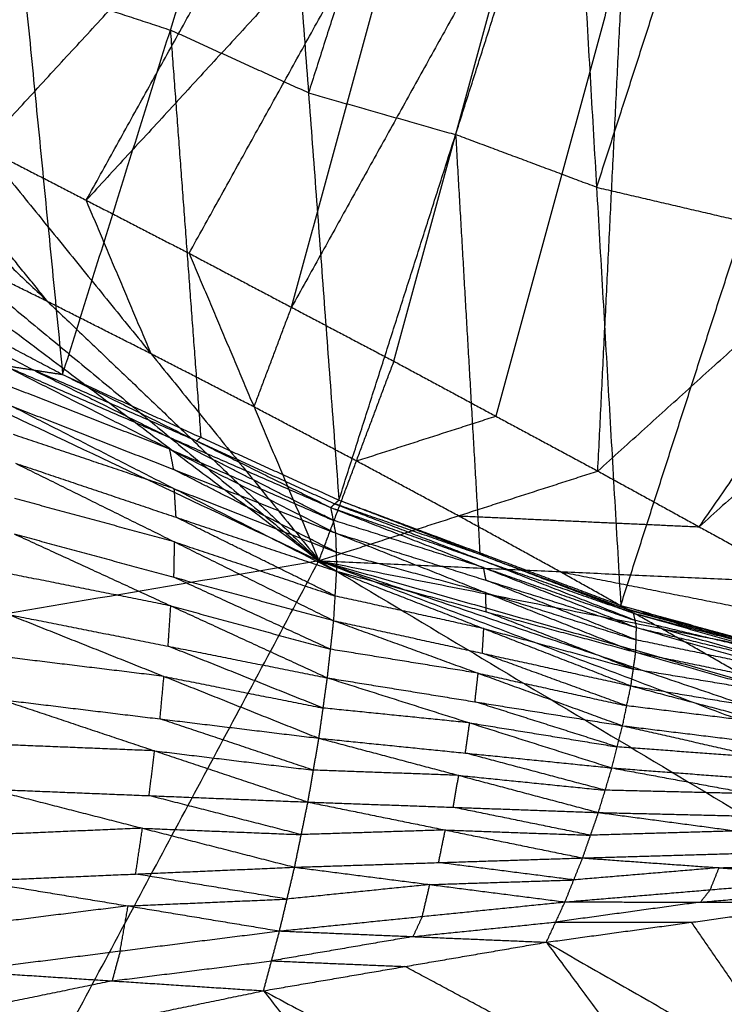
# Model space of a CAD drawing. Header units: millimetres. Extents: x -106 to 110, y -96 to 120.
# Tile 900 of 1020: x 47.79 to 50.48, y 98.4 to 102.17. Entities that reach past the tile are written whole.
import ezdxf

# ---------------------------------------------------------------- set-up
doc = ezdxf.new("R2010")
doc.units = ezdxf.units.MM
doc.header["$MEASUREMENT"] = 0
doc.layers.add('Default', color=7, linetype='Continuous', true_color=0x000000)

msp = doc.modelspace()

# ---------------------------------------------------------------- linework, layer by layer
at = {"layer": 'Default'}
for points in [[(47.6496, 101.6816, 12.4242), (48.9231, 103.0667, 13.1175), (50.1967, 104.4518, 13.8108)], [(48.4364, 101.2754, 12.4242), (49.3165, 102.8636, 13.1175), (50.1967, 104.4518, 13.8108)], [(49.2196, 100.8622, 12.4242), (49.7081, 102.657, 13.1175), (50.1967, 104.4518, 13.8108)], [(49.9991, 100.4422, 12.4242), (50.0979, 102.447, 13.1175), (50.1967, 104.4518, 13.8108)], [(40.0666, 104.2928, 12.0172), (44.4998, 102.196, 12.0172), (48.933, 100.0992, 12.0172)], [(47.6572, 103.8161, 9.3349), (47.805, 102.3139, 9.4339), (47.9528, 100.8116, 9.5329)], [(47.9528, 100.8116, 9.5329), (48.3647, 102.1295, 9.4264), (48.7765, 103.4473, 9.3199)], [(48.7765, 103.4473, 9.3199), (48.8929, 101.8891, 9.4445), (49.0093, 100.3309, 9.569)], [(49.3391, 103.2878, 9.3346), (49.116, 102.5884, 9.3895), (48.8929, 101.8891, 9.4445)], [(49.0093, 100.3309, 9.569), (49.4555, 101.7295, 9.4591), (49.9016, 103.1282, 9.3493)], [(49.9016, 103.1282, 9.3493), (49.9943, 101.528, 9.5016), (50.0869, 99.9279, 9.654)], [(48.043, 101.4785, 12.4242), (48.4831, 102.2726, 12.7709), (48.9231, 103.0667, 13.1175)], [(49.9991, 100.4422, 12.4242), (51.4293, 101.7368, 13.126), (52.8596, 103.0313, 13.8278)], [(50.4668, 102.9963, 9.3891), (50.2305, 102.2622, 9.4454), (49.9943, 101.528, 9.5016)], [(49.3165, 102.8636, 13.1175), (48.6798, 102.171, 12.7709), (48.043, 101.4785, 12.4242)], [(48.828, 101.0688, 12.4242), (49.0722, 101.9662, 12.7709), (49.3165, 102.8636, 13.1175)], [(50.0869, 99.9279, 9.654), (50.5594, 101.3962, 9.5415), (51.0319, 102.8644, 9.429)], [(45.2683, 102.8586, 12.4242), (47.1007, 101.4789, 12.2207), (48.933, 100.0992, 12.0172)], [(49.7081, 102.657, 13.1175), (49.268, 101.8629, 12.7709), (48.828, 101.0688, 12.4242)], [(46.0655, 102.4733, 12.4242), (47.4993, 101.2862, 12.2207), (48.933, 100.0992, 12.0172)], [(50.0979, 102.447, 13.1175), (49.8536, 101.5496, 12.7709), (49.6093, 100.6522, 12.4242)], [(47.805, 102.3139, 9.4339), (48.0848, 102.2217, 9.4302), (48.3647, 102.1295, 9.4264)], [(48.3647, 102.1295, 9.4264), (48.4229, 101.3504, 9.4887), (48.4811, 100.5713, 9.551)], [(48.8929, 101.8891, 9.4445), (48.6288, 102.0093, 9.4355), (48.3647, 102.1295, 9.4264)], [(46.8593, 102.0809, 12.4242), (47.8962, 101.0901, 12.2207), (48.933, 100.0992, 12.0172)], [(47.8962, 101.0901, 12.2207), (47.5753, 101.4857, 12.3225), (47.2544, 101.8812, 12.4242)], [(48.8929, 101.8891, 9.4445), (49.1742, 101.8093, 9.4518), (49.4555, 101.7295, 9.4591)], [(49.4555, 101.7295, 9.4591), (49.5018, 100.9295, 9.5353), (49.5481, 100.1294, 9.6115)], [(49.9943, 101.528, 9.5016), (49.7249, 101.6288, 9.4804), (49.4555, 101.7295, 9.4591)], [(50.387, 100.2288, 12.4242), (50.9082, 100.9828, 12.7751), (51.4293, 101.7368, 13.126)], [(47.6496, 101.6816, 12.4242), (48.043, 101.4785, 12.4242), (48.4364, 101.2754, 12.4242)], [(47.6496, 101.6816, 12.4242), (48.2913, 100.8904, 12.2207), (48.933, 100.0992, 12.0172)], [(47.6496, 101.6816, 12.4242), (48.043, 101.4785, 12.4242), (48.4364, 101.2754, 12.4242)], [(49.9943, 101.528, 9.5016), (50.2768, 101.4621, 9.5216), (50.5594, 101.3962, 9.5415)], [(51.8172, 101.5233, 13.126), (51.1021, 100.8761, 12.7751), (50.387, 100.2288, 12.4242)], [(48.2913, 100.8904, 12.2207), (48.1672, 101.1844, 12.3225), (48.043, 101.4785, 12.4242)], [(46.9117, 101.3621, 9.5405), (47.4323, 101.0869, 9.5367), (47.9528, 100.8116, 9.5329)], [(47.8962, 101.0901, 12.2207), (47.6977, 101.1881, 12.2207), (47.4993, 101.2862, 12.2207)], [(48.4364, 101.2754, 12.4242), (48.6847, 100.6873, 12.2207), (48.933, 100.0992, 12.0172)], [(48.4364, 101.2754, 12.4242), (48.828, 101.0688, 12.4242), (49.2196, 100.8622, 12.4242)], [(48.4364, 101.2754, 12.4242), (48.828, 101.0688, 12.4242), (49.2196, 100.8622, 12.4242)], [(47.32, 101.1043, 9.3679), (47.5803, 100.9667, 9.366), (47.8406, 100.8291, 9.3641)], [(48.2913, 100.8904, 12.2207), (48.0937, 100.9902, 12.2207), (47.8962, 101.0901, 12.2207)], [(48.6847, 100.6873, 12.2207), (48.7563, 100.878, 12.3225), (48.828, 101.0688, 12.4242)], [(48.6847, 100.6873, 12.2207), (48.488, 100.7888, 12.2207), (48.2913, 100.8904, 12.2207)], [(47.7284, 100.8465, 9.1952), (47.8406, 100.8291, 9.3641), (47.9528, 100.8116, 9.5329)], [(47.7284, 100.8465, 9.1952), (48.353, 100.5746, 9.2626), (48.9777, 100.3026, 9.33)], [(47.7284, 100.8465, 9.1952), (48.3623, 100.5258, 9.1528), (48.9963, 100.2051, 9.1104)], [(47.8406, 100.8291, 9.3641), (48.0968, 100.7018, 9.3133), (48.353, 100.5746, 9.2626)], [(48.4652, 100.5571, 9.4315), (48.1529, 100.6931, 9.3978), (47.8406, 100.8291, 9.3641)], [(48.933, 100.0992, 12.0172), (49.0763, 100.4807, 12.2207), (49.2196, 100.8622, 12.4242)], [(49.2196, 100.8622, 12.4242), (49.6093, 100.6522, 12.4242), (49.9991, 100.4422, 12.4242)], [(49.2196, 100.8622, 12.4242), (49.6093, 100.6522, 12.4242), (49.9991, 100.4422, 12.4242)], [(47.9528, 100.8116, 9.5329), (48.4652, 100.5571, 9.4315), (48.9777, 100.3026, 9.33)], [(47.9528, 100.8116, 9.5329), (48.4811, 100.5713, 9.551), (49.0093, 100.3309, 9.569)], [(48.3623, 100.5258, 9.1528), (48.0529, 100.6472, 9.0971), (47.7435, 100.7686, 9.0414)], [(47.7587, 100.6907, 8.8876), (48.3775, 100.4479, 8.999), (48.9963, 100.2051, 9.1104)], [(47.7587, 100.6907, 8.8876), (48.3797, 100.3745, 8.9005), (49.0007, 100.0583, 8.9135)], [(49.0763, 100.4807, 12.2207), (48.8805, 100.584, 12.2207), (48.6847, 100.6873, 12.2207)], [(49.0763, 100.4807, 12.2207), (49.3428, 100.5665, 12.3225), (49.6093, 100.6522, 12.4242)], [(48.3797, 100.3745, 8.9005), (48.0726, 100.478, 8.8258), (47.7655, 100.5814, 8.751)], [(48.987, 100.2539, 9.2202), (48.67, 100.4142, 9.2414), (48.353, 100.5746, 9.2626)], [(48.4811, 100.5713, 9.551), (48.4731, 100.5642, 9.4912), (48.4652, 100.5571, 9.4315)], [(48.3775, 100.4479, 8.999), (48.3699, 100.4869, 9.0759), (48.3623, 100.5258, 9.1528)], [(48.3623, 100.5258, 9.1528), (48.6747, 100.3899, 9.1865), (48.987, 100.2539, 9.2202)], [(48.4652, 100.5571, 9.4315), (48.7294, 100.4369, 9.4405), (48.9935, 100.3167, 9.4495)], [(47.7723, 100.4721, 8.6143), (48.3809, 100.1709, 8.6854), (48.9894, 99.8696, 8.7565)], [(47.7723, 100.4721, 8.6143), (48.3865, 100.2652, 8.7639), (49.0007, 100.0583, 8.9135)], [(48.9985, 100.1317, 9.012), (48.688, 100.2898, 9.0055), (48.3775, 100.4479, 8.999)], [(49.4661, 100.2707, 12.2207), (49.2712, 100.3757, 12.2207), (49.0763, 100.4807, 12.2207)], [(48.933, 100.0992, 12.0172), (49.4661, 100.2707, 12.2207), (49.9991, 100.4422, 12.4242)], [(49.9991, 100.4422, 12.4242), (50.387, 100.2288, 12.4242), (50.7749, 100.0154, 12.4242)], [(49.9991, 100.4422, 12.4242), (50.387, 100.2288, 12.4242), (50.7749, 100.0154, 12.4242)], [(48.3865, 100.2652, 8.7639), (48.3831, 100.3198, 8.8322), (48.3797, 100.3745, 8.9005)], [(48.3797, 100.3745, 8.9005), (48.6891, 100.2531, 8.9562), (48.9985, 100.1317, 9.012)], [(48.3809, 100.1709, 8.6854), (48.0754, 100.2539, 8.5955), (47.7699, 100.3369, 8.5056)], [(48.9777, 100.3026, 9.33), (48.9935, 100.3167, 9.4495), (49.0093, 100.3309, 9.569)], [(48.9777, 100.3026, 9.33), (48.987, 100.2539, 9.2202), (48.9963, 100.2051, 9.1104)], [(48.9777, 100.3026, 9.33), (49.5563, 100.1006, 9.4142), (50.1349, 99.8986, 9.4985)], [(48.9777, 100.3026, 9.33), (49.5623, 100.0729, 9.3384), (50.1468, 99.8432, 9.3468)], [(48.9935, 100.3167, 9.4495), (49.2749, 100.2087, 9.4318), (49.5563, 100.1006, 9.4142)], [(49.5721, 100.1147, 9.5337), (49.2828, 100.2157, 9.4916), (48.9935, 100.3167, 9.4495)], [(49.0093, 100.3309, 9.569), (49.5481, 100.1294, 9.6115), (50.0869, 99.9279, 9.654)], [(49.0093, 100.3309, 9.569), (49.5721, 100.1147, 9.5337), (50.1349, 99.8986, 9.4985)], [(48.9951, 99.9639, 8.835), (48.6908, 100.1146, 8.7994), (48.3865, 100.2652, 8.7639)], [(49.4661, 100.2707, 12.2207), (49.9265, 100.2498, 12.3225), (50.387, 100.2288, 12.4242)], [(49.854, 100.0573, 12.2207), (49.66, 100.164, 12.2207), (49.4661, 100.2707, 12.2207)], [(49.5623, 100.0729, 9.3384), (49.2746, 100.1634, 9.2793), (48.987, 100.2539, 9.2202)], [(47.7675, 100.2017, 8.3969), (48.3663, 99.9262, 8.5171), (48.9651, 99.6508, 8.6372)], [(47.7675, 100.2017, 8.3969), (48.3784, 100.0356, 8.5767), (48.9894, 99.8696, 8.7565)], [(48.9963, 100.2051, 9.1104), (48.9985, 100.1317, 9.012), (49.0007, 100.0583, 8.9135)], [(48.9963, 100.2051, 9.1104), (49.5703, 99.9769, 9.1592), (50.1443, 99.7487, 9.208)], [(48.9963, 100.2051, 9.1104), (49.5716, 100.0242, 9.2286), (50.1468, 99.8432, 9.3468)], [(48.3784, 100.0356, 8.5767), (48.3796, 100.1032, 8.631), (48.3809, 100.1709, 8.6854)], [(48.3809, 100.1709, 8.6854), (48.688, 100.0674, 8.7602), (48.9951, 99.9639, 8.835)], [(49.5703, 99.9769, 9.1592), (49.2844, 100.0543, 9.0856), (48.9985, 100.1317, 9.012)], [(49.5481, 100.1294, 9.6115), (49.5601, 100.1221, 9.5726), (49.5721, 100.1147, 9.5337)], [(49.5721, 100.1147, 9.5337), (49.8415, 100.014, 9.555), (50.1109, 99.9132, 9.5762)], [(37.5326, 98.1752, 9.1165), (43.2328, 99.1372, 10.5669), (48.933, 100.0992, 12.0172)], [(45.8117, 94.2595, 9.1165), (47.3724, 97.1794, 10.5669), (48.933, 100.0992, 12.0172)], [(48.933, 100.0992, 12.0172), (49.854, 100.0573, 12.2207), (50.7749, 100.0154, 12.4242)], [(48.933, 100.0992, 12.0172), (50.24, 99.8405, 12.2207), (51.5469, 99.5817, 12.4242)], [(48.933, 100.0992, 12.0172), (50.6241, 99.6203, 12.2207), (52.3151, 99.1413, 12.4242)], [(48.933, 100.0992, 12.0172), (51.0062, 99.3967, 12.2207), (53.0793, 98.6942, 12.4242)], [(48.933, 100.0992, 12.0172), (51.3863, 99.1698, 12.2207), (53.8396, 98.2403, 12.4242)], [(48.933, 100.0992, 12.0172), (53.1394, 97.578, 12.0172), (57.3458, 95.0568, 12.0172)], [(50.1409, 99.8709, 9.4226), (49.8486, 99.9857, 9.4184), (49.5563, 100.1006, 9.4142)], [(49.5716, 100.0242, 9.2286), (49.5669, 100.0485, 9.2835), (49.5623, 100.0729, 9.3384)], [(49.5623, 100.0729, 9.3384), (49.8516, 99.9719, 9.3805), (50.1409, 99.8709, 9.4226)], [(48.3663, 99.9262, 8.5171), (48.0619, 99.9868, 8.4158), (47.7575, 100.0473, 8.3146)], [(48.9772, 99.7602, 8.6969), (48.6778, 99.8979, 8.6368), (48.3784, 100.0356, 8.5767)], [(48.9894, 99.8696, 8.7565), (48.9951, 99.9639, 8.835), (49.0007, 100.0583, 8.9135)], [(49.0007, 100.0583, 8.9135), (49.5632, 99.8392, 9.0049), (50.1257, 99.6201, 9.0963)], [(49.0007, 100.0583, 8.9135), (49.5725, 99.9035, 9.0607), (50.1443, 99.7487, 9.208)], [(49.854, 100.0573, 12.2207), (50.5074, 99.9279, 12.3225), (51.1609, 99.7985, 12.4242)], [(50.24, 99.8405, 12.2207), (50.047, 99.9489, 12.2207), (49.854, 100.0573, 12.2207)], [(50.1456, 99.796, 9.2774), (49.8586, 99.9101, 9.253), (49.5716, 100.0242, 9.2286)], [(49.5632, 99.8392, 9.0049), (49.2792, 99.9016, 8.9199), (48.9951, 99.9639, 8.835)], [(49.5725, 99.9035, 9.0607), (49.5714, 99.9402, 9.11), (49.5703, 99.9769, 9.1592)], [(49.5703, 99.9769, 9.1592), (49.8579, 99.8864, 9.2183), (50.1456, 99.796, 9.2774)], [(48.3563, 99.7719, 8.4348), (48.3613, 99.8491, 8.4759), (48.3663, 99.9262, 8.5171)], [(48.3663, 99.9262, 8.5171), (48.6718, 99.8432, 8.607), (48.9772, 99.7602, 8.6969)], [(50.0869, 99.9279, 9.654), (50.1109, 99.9132, 9.5762), (50.1349, 99.8986, 9.4985)], [(50.0869, 99.9279, 9.654), (50.6303, 99.7721, 9.7228), (51.1737, 99.6162, 9.7915)], [(50.0869, 99.9279, 9.654), (50.6934, 99.7597, 9.6821), (51.2999, 99.5916, 9.7102)], [(47.7475, 99.893, 8.2323), (48.3401, 99.6564, 8.3913), (48.9328, 99.4197, 8.5502)], [(47.7475, 99.893, 8.2323), (48.3563, 99.7719, 8.4348), (48.9651, 99.6508, 8.6372)], [(50.135, 99.6844, 9.1522), (49.8538, 99.7939, 9.1064), (49.5725, 99.9035, 9.0607)], [(50.1109, 99.9132, 9.5762), (50.4142, 99.8291, 9.5903), (50.7174, 99.7451, 9.6043)], [(50.6934, 99.7597, 9.6821), (50.4022, 99.8365, 9.6292), (50.1109, 99.9132, 9.5762)], [(50.1349, 99.8986, 9.4985), (50.1409, 99.8709, 9.4226), (50.1468, 99.8432, 9.3468)], [(50.1349, 99.8986, 9.4985), (50.7174, 99.7451, 9.6043), (51.2999, 99.5916, 9.7102)], [(50.1349, 99.8986, 9.4985), (50.7189, 99.7328, 9.5546), (51.3028, 99.5671, 9.6107)], [(48.9651, 99.6508, 8.6372), (48.9772, 99.7602, 8.6969), (48.9894, 99.8696, 8.7565)], [(48.9894, 99.8696, 8.7565), (49.5416, 99.6685, 8.8832), (50.0938, 99.4675, 9.0099)], [(48.9894, 99.8696, 8.7565), (49.5576, 99.7448, 8.9264), (50.1257, 99.6201, 9.0963)], [(50.7189, 99.7328, 9.5546), (50.4299, 99.8019, 9.4886), (50.1409, 99.8709, 9.4226)], [(49.5576, 99.7448, 8.9264), (49.5604, 99.792, 8.9656), (49.5632, 99.8392, 9.0049)], [(49.5632, 99.8392, 9.0049), (49.8491, 99.7618, 9.0785), (50.135, 99.6844, 9.1522)], [(50.1443, 99.7487, 9.208), (50.1456, 99.796, 9.2774), (50.1468, 99.8432, 9.3468)], [(50.1468, 99.8432, 9.3468), (50.7194, 99.6776, 9.4317), (51.2919, 99.512, 9.5167)], [(50.1468, 99.8432, 9.3468), (50.7248, 99.7052, 9.4787), (51.3028, 99.5671, 9.6107)], [(50.24, 99.8405, 12.2207), (51.0855, 99.601, 12.3225), (51.931, 99.3615, 12.4242)], [(50.6241, 99.6203, 12.2207), (50.432, 99.7304, 12.2207), (50.24, 99.8405, 12.2207)], [(48.9489, 99.5352, 8.5937), (48.6526, 99.6536, 8.5143), (48.3563, 99.7719, 8.4348)], [(50.7194, 99.6776, 9.4317), (50.4325, 99.7368, 9.3546), (50.1456, 99.796, 9.2774)], [(49.5416, 99.6685, 8.8832), (49.2594, 99.7144, 8.79), (48.9772, 99.7602, 8.6969)], [(50.1097, 99.5438, 9.0531), (49.8337, 99.6443, 8.9897), (49.5576, 99.7448, 8.9264)], [(50.1257, 99.6201, 9.0963), (50.135, 99.6844, 9.1522), (50.1443, 99.7487, 9.208)], [(50.1443, 99.7487, 9.208), (50.7051, 99.589, 9.3239), (51.2659, 99.4293, 9.4398)], [(50.1443, 99.7487, 9.208), (50.7181, 99.6303, 9.3624), (51.2919, 99.512, 9.5167)], [(48.3401, 99.6564, 8.3913), (48.0364, 99.6933, 8.2824), (47.7326, 99.7303, 8.1735)], [(49.5294, 99.5591, 8.8236), (49.5355, 99.6138, 8.8534), (49.5416, 99.6685, 8.8832)], [(49.5416, 99.6685, 8.8832), (49.8257, 99.6062, 8.9682), (50.1097, 99.5438, 9.0531)], [(50.7051, 99.589, 9.3239), (50.4201, 99.6367, 9.238), (50.135, 99.6844, 9.1522)], [(48.3252, 99.4937, 8.3324), (48.3327, 99.575, 8.3618), (48.3401, 99.6564, 8.3913)], [(48.3401, 99.6564, 8.3913), (48.6445, 99.5958, 8.4925), (48.9489, 99.5352, 8.5937)], [(48.9328, 99.4197, 8.5502), (48.9489, 99.5352, 8.5937), (48.9651, 99.6508, 8.6372)], [(48.9651, 99.6508, 8.6372), (49.509, 99.4785, 8.7906), (50.0529, 99.3061, 8.9439)], [(48.9651, 99.6508, 8.6372), (49.5294, 99.5591, 8.8236), (50.0938, 99.4675, 9.0099)], [(50.0938, 99.4675, 9.0099), (50.1097, 99.5438, 9.0531), (50.1257, 99.6201, 9.0963)], [(50.1257, 99.6201, 9.0963), (50.6764, 99.4741, 9.2376), (51.2271, 99.3281, 9.3789)], [(50.1257, 99.6201, 9.0963), (50.6958, 99.5247, 9.2681), (51.2659, 99.4293, 9.4398)], [(47.7177, 99.5676, 8.1146), (48.3043, 99.3716, 8.3091), (48.8908, 99.1755, 8.5037)], [(47.7177, 99.5676, 8.1146), (48.3252, 99.4937, 8.3324), (48.9328, 99.4197, 8.5502)], [(50.0733, 99.3868, 8.9769), (49.8014, 99.473, 8.9003), (49.5294, 99.5591, 8.8236)], [(50.6764, 99.4741, 9.2376), (50.3931, 99.5089, 9.1453), (50.1097, 99.5438, 9.0531)], [(49.509, 99.4785, 8.7906), (49.229, 99.5068, 8.6922), (48.9489, 99.5352, 8.5937)], [(48.9118, 99.2976, 8.527), (48.6185, 99.3956, 8.4297), (48.3252, 99.4937, 8.3324)], [(49.4928, 99.3629, 8.7471), (49.5009, 99.4207, 8.7688), (49.509, 99.4785, 8.7906)], [(49.509, 99.4785, 8.7906), (49.7912, 99.4326, 8.8838), (50.0733, 99.3868, 8.9769)], [(50.0529, 99.3061, 8.9439), (50.0733, 99.3868, 8.9769), (50.0938, 99.4675, 9.0099)], [(50.0938, 99.4675, 9.0099), (50.6367, 99.3444, 9.1697), (51.1797, 99.2212, 9.3294)], [(50.0938, 99.4675, 9.0099), (50.6604, 99.3978, 9.1944), (51.2271, 99.3281, 9.3789)], [(48.3043, 99.3716, 8.3091), (48.0006, 99.3838, 8.1965), (47.697, 99.3961, 8.0839)], [(48.8908, 99.1755, 8.5037), (48.9118, 99.2976, 8.527), (48.9328, 99.4197, 8.5502)], [(48.9328, 99.4197, 8.5502), (49.4672, 99.2776, 8.7279), (50.0017, 99.1355, 8.9056)], [(48.9328, 99.4197, 8.5502), (49.4928, 99.3629, 8.7471), (50.0529, 99.3061, 8.9439)], [(48.2836, 99.2, 8.2784), (48.2939, 99.2858, 8.2938), (48.3043, 99.3716, 8.3091)], [(48.3043, 99.3716, 8.3091), (48.608, 99.3346, 8.4181), (48.9118, 99.2976, 8.527)], [(50.0273, 99.2208, 8.9248), (49.7601, 99.2919, 8.8359), (49.4928, 99.3629, 8.7471)], [(50.6367, 99.3444, 9.1697), (50.355, 99.3656, 9.0733), (50.0733, 99.3868, 8.9769)], [(49.4672, 99.2776, 8.7279), (49.1895, 99.2876, 8.6274), (48.9118, 99.2976, 8.527)], [(50.0017, 99.1355, 8.9056), (50.0273, 99.2208, 8.9248), (50.0529, 99.3061, 8.9439)], [(50.0529, 99.3061, 8.9439), (50.5877, 99.2073, 9.1209), (51.1225, 99.1085, 9.2979)], [(50.0529, 99.3061, 8.9439), (50.6163, 99.2637, 9.1367), (51.1797, 99.2212, 9.3294)], [(49.4463, 99.1555, 8.7046), (49.4568, 99.2166, 8.7163), (49.4672, 99.2776, 8.7279)], [(49.4672, 99.2776, 8.7279), (49.7473, 99.2492, 8.8263), (50.0273, 99.2208, 8.9248)], [(47.6764, 99.2245, 8.0532), (48.2581, 99.0753, 8.2794), (48.8398, 98.9262, 8.5056)], [(47.6764, 99.2245, 8.0532), (48.2836, 99.2, 8.2784), (48.8908, 99.1755, 8.5037)], [(50.5877, 99.2073, 9.1209), (50.3075, 99.2141, 9.0228), (50.0273, 99.2208, 8.9248)], [(48.8653, 99.0509, 8.5046), (48.5745, 99.1254, 8.3915), (48.2836, 99.2, 8.2784)], [(48.8398, 98.9262, 8.5056), (48.8653, 99.0509, 8.5046), (48.8908, 99.1755, 8.5037)], [(48.8908, 99.1755, 8.5037), (49.4159, 99.0686, 8.7027), (49.941, 98.9616, 8.9017)], [(48.8908, 99.1755, 8.5037), (49.4463, 99.1555, 8.7046), (50.0017, 99.1355, 8.9056)], [(49.9714, 99.0486, 8.9037), (49.7088, 99.102, 8.8042), (49.4463, 99.1555, 8.7046)], [(49.941, 98.9616, 8.9017), (49.9714, 99.0486, 8.9037), (50.0017, 99.1355, 8.9056)], [(50.0017, 99.1355, 8.9056), (50.5291, 99.065, 9.0978), (51.0565, 98.9944, 9.2901)], [(50.0017, 99.1355, 8.9056), (50.5621, 99.122, 9.1017), (51.1225, 99.1085, 9.2979)], [(48.2581, 99.0753, 8.2794), (47.9542, 99.0623, 8.1674), (47.6502, 99.0493, 8.0554)], [(48.2319, 98.9001, 8.2816), (48.245, 98.9877, 8.2805), (48.2581, 99.0753, 8.2794)], [(48.2581, 99.0753, 8.2794), (48.5617, 99.0631, 8.392), (48.8653, 99.0509, 8.5046)], [(49.4159, 99.0686, 8.7027), (49.1406, 99.0597, 8.6037), (48.8653, 99.0509, 8.5046)], [(49.3904, 98.9439, 8.7037), (49.4032, 99.0062, 8.7032), (49.4159, 99.0686, 8.7027)], [(49.4159, 99.0686, 8.7027), (49.6937, 99.0586, 8.8032), (49.9714, 99.0486, 8.9037)], [(50.5291, 99.065, 9.0978), (50.2503, 99.0568, 9.0007), (49.9714, 99.0486, 8.9037)], [(49.941, 98.9616, 8.9017), (50.4988, 98.978, 9.0959), (51.0565, 98.9944, 9.2901)], [(48.8398, 98.9262, 8.5056), (49.3904, 98.9439, 8.7037), (49.941, 98.9616, 8.9017)], [(49.9073, 98.8775, 8.9163), (49.6489, 98.9107, 8.81), (49.3904, 98.9439, 8.7037)], [(49.8736, 98.7934, 8.9308), (49.9073, 98.8775, 8.9163), (49.941, 98.9616, 8.9017)], [(49.941, 98.9616, 8.9017), (50.4628, 98.9241, 9.1032), (50.9846, 98.8865, 9.3047)], [(47.6241, 98.8741, 8.0577), (48.2319, 98.9001, 8.2816), (48.8398, 98.9262, 8.5056)], [(48.7821, 98.6822, 8.5538), (48.8109, 98.8042, 8.5297), (48.8398, 98.9262, 8.5056)], [(48.8398, 98.9262, 8.5056), (49.3567, 98.8598, 8.7182), (49.8736, 98.7934, 8.9308)], [(50.4628, 98.9241, 9.1032), (50.1851, 98.9008, 9.0097), (49.9073, 98.8775, 8.9163)], [(50.4291, 98.84, 9.1177), (50.446, 98.882, 9.1105), (50.4628, 98.9241, 9.1032)], [(50.4628, 98.9241, 9.1032), (50.7417, 98.9323, 9.2003), (51.0206, 98.9405, 9.2974)], [(47.6241, 98.8741, 8.0577), (48.2031, 98.7781, 8.3058), (48.7821, 98.6822, 8.5538)], [(48.8109, 98.8042, 8.5297), (48.5214, 98.8522, 8.4057), (48.2319, 98.9001, 8.2816)], [(49.3567, 98.8598, 8.7182), (49.632, 98.8686, 8.8172), (49.9073, 98.8775, 8.9163)], [(49.8736, 98.7934, 8.9308), (50.4291, 98.84, 9.1177), (50.9846, 98.8865, 9.3047)], [(49.3567, 98.8598, 8.7182), (49.0838, 98.832, 8.6239), (48.8109, 98.8042, 8.5297)], [(49.3279, 98.7378, 8.7423), (49.3423, 98.7988, 8.7302), (49.3567, 98.8598, 8.7182)], [(50.4291, 98.84, 9.1177), (50.4104, 98.8163, 9.126), (50.3916, 98.7926, 9.1343)], [(50.3916, 98.7926, 9.1343), (50.6694, 98.8158, 9.2277), (50.9471, 98.8391, 9.3212)], [(48.2031, 98.7781, 8.3058), (48.507, 98.7912, 8.4177), (48.8109, 98.8042, 8.5297)], [(48.7821, 98.6822, 8.5538), (49.3279, 98.7378, 8.7423), (49.8736, 98.7934, 8.9308)], [(49.8025, 98.6391, 8.9884), (49.8381, 98.7163, 8.9596), (49.8736, 98.7934, 8.9308)], [(49.8025, 98.6391, 8.9884), (50.3561, 98.7154, 9.1631), (50.9096, 98.7917, 9.3377)], [(50.3916, 98.7926, 9.1343), (50.1149, 98.7544, 9.0469), (49.8381, 98.7163, 8.9596)], [(49.8736, 98.7934, 8.9308), (50.3916, 98.7926, 9.1343), (50.9096, 98.7917, 9.3377)], [(48.2031, 98.7781, 8.3058), (47.8984, 98.7398, 8.1987), (47.5938, 98.7015, 8.0917)], [(48.1728, 98.6056, 8.3397), (48.188, 98.6918, 8.3227), (48.2031, 98.7781, 8.3058)], [(49.3279, 98.7378, 8.7423), (49.3101, 98.6992, 8.7567), (49.2923, 98.6607, 8.7711)], [(49.2923, 98.6607, 8.7711), (49.5652, 98.6885, 8.8653), (49.8381, 98.7163, 8.9596)], [(49.8381, 98.7163, 8.9596), (50.0971, 98.7158, 9.0613), (50.3561, 98.7154, 9.1631)], [(50.3561, 98.7154, 9.1631), (50.5812, 98.3896, 8.5596), (50.8064, 98.0638, 7.9561)], [(47.5635, 98.5289, 8.1257), (48.1728, 98.6056, 8.3397), (48.7821, 98.6822, 8.5538)], [(48.721, 98.4534, 8.6438), (48.7516, 98.5678, 8.5988), (48.7821, 98.6822, 8.5538)], [(48.7821, 98.6822, 8.5538), (49.2923, 98.6607, 8.7711), (49.8025, 98.6391, 8.9884)], [(49.2923, 98.6607, 8.7711), (49.022, 98.6142, 8.685), (48.7516, 98.5678, 8.5988)], [(48.1728, 98.6056, 8.3397), (48.1575, 98.5484, 8.3622), (48.1422, 98.4912, 8.3847)], [(48.721, 98.4534, 8.6438), (49.2618, 98.5462, 8.8161), (49.8025, 98.6391, 8.9884)], [(49.8025, 98.6391, 8.9884), (50.2712, 98.005, 7.8318), (50.74, 97.371, 6.6753)], [(49.8025, 98.6391, 8.9884), (50.8064, 98.0638, 7.9561), (51.8102, 97.4884, 6.9239)], [(48.1422, 98.4912, 8.3847), (48.4469, 98.5295, 8.4918), (48.7516, 98.5678, 8.5988)], [(48.7516, 98.5678, 8.5988), (49.0067, 98.557, 8.7074), (49.2618, 98.5462, 8.8161)], [(47.5635, 98.5289, 8.1257), (48.1422, 98.4912, 8.3847), (48.721, 98.4534, 8.6438)], [(50.2712, 98.005, 7.8318), (49.7665, 98.2756, 8.324), (49.2618, 98.5462, 8.8161)], [(48.1422, 98.4912, 8.3847), (47.8364, 98.4281, 8.2868), (47.5306, 98.365, 8.1889)], [(47.4978, 98.2011, 8.2521), (48.1094, 98.3272, 8.4479), (48.721, 98.4534, 8.6438)], [(48.721, 98.4534, 8.6438), (49.1989, 97.8419, 7.5446), (49.6768, 97.2304, 6.4454)], [(48.721, 98.4534, 8.6438), (49.7305, 97.9122, 7.6595), (50.74, 97.371, 6.6753)]]:
    msp.add_open_spline(points, degree=2, dxfattribs=at)

doc.saveas('drawing.dxf')
